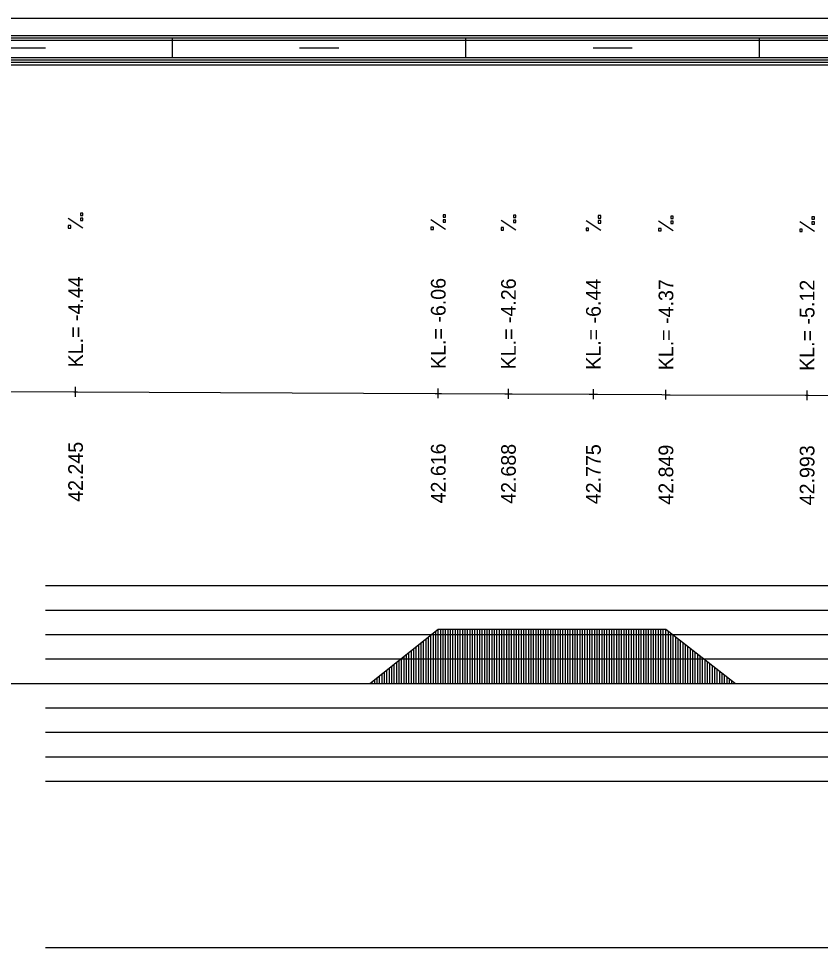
# Model space of a CAD drawing. Extents: x 2 to 10148, y 0 to 380.
# Drawn here: x 4519.3 to 4601.2, y 285 to 380 of the extents above; entities that cross this region are included whole.
import ezdxf

# ---------------------------------------------------------------- set-up
doc = ezdxf.new("R2010")
doc.units = 0
for name, color, linetype in [('NIVELETA_CARA', 7, 'Continuous'), ('NIVELETA_TEXT', 7, 'Continuous'), ('RAM', 7, 'Continuous'), ('ZRYCHL_CARA_C', 7, 'Continuous'), ('ZRYCHL_RASTR', 7, 'Continuous')]:
    doc.layers.add(name, color=color, linetype=linetype)

msp = doc.modelspace()

# ---------------------------------------------------------------- linework, layer by layer
at = {"layer": 'NIVELETA_CARA'}
for p, q in [((4525.09, 341.325), (4525.09, 342.325)), ((4562.172, 341.161), (4562.172, 342.161)), ((4569.35, 341.117), (4569.35, 342.117)), ((4578.031, 341.08), (4578.031, 342.08)), ((4585.452, 341.032), (4585.452, 342.032)), ((4507.269, 341.921), (4524.904, 341.826)), ((4524.904, 341.826), (4525.09, 341.825)), ((4525.09, 341.825), (4525.276, 341.824)), ((4525.276, 341.824), (4561.848, 341.662)), ((4561.848, 341.662), (4562.172, 341.661)), ((4562.172, 341.661), (4562.497, 341.659)), ((4562.497, 341.659), (4568.991, 341.619)), ((4568.991, 341.619), (4569.35, 341.617)), ((4569.35, 341.617), (4569.71, 341.616)), ((4569.71, 341.616), (4577.595, 341.582)), ((4577.595, 341.582), (4578.031, 341.58)), ((4578.031, 341.58), (4578.467, 341.577)), ((4578.467, 341.577), (4585.038, 341.535)), ((4585.038, 341.535), (4585.452, 341.532)), ((4585.452, 341.532), (4585.865, 341.531)), ((4585.865, 341.531), (4599.733, 341.47)), ((4599.733, 341.47), (4599.882, 341.469)), ((4599.882, 340.969), (4599.882, 341.969)), ((4599.882, 341.469), (4600.031, 341.469)), ((4600.031, 341.469), (4676.782, 341.076))]:
    msp.add_line(p, q, dxfattribs=at)
at = {"layer": 'NIVELETA_TEXT'}
for p, q in [((4525.838, 360.094), (4525.59, 360.094)), ((4525.59, 360.094), (4525.59, 359.851)), ((4525.838, 359.846), (4525.838, 360.094)), ((4525.837, 358.577), (4524.343, 359.568)), ((4525.59, 359.851), (4525.595, 359.846)), ((4525.59, 359.846), (4525.838, 359.846)), ((4525.838, 359.582), (4525.59, 359.582)), ((4525.59, 359.582), (4525.59, 359.339)), ((4525.59, 359.339), (4525.595, 359.335)), ((4525.59, 359.335), (4525.838, 359.335)), ((4525.838, 359.335), (4525.838, 359.582)), ((4562.919, 358.413), (4561.425, 359.404)), ((4562.92, 359.929), (4562.673, 359.929)), ((4562.673, 359.929), (4562.673, 359.686)), ((4562.673, 359.686), (4562.678, 359.681)), ((4562.673, 359.681), (4562.92, 359.681)), ((4562.92, 359.418), (4562.673, 359.418)), ((4562.673, 359.418), (4562.673, 359.175)), ((4562.673, 359.175), (4562.678, 359.17)), ((4562.673, 359.17), (4562.92, 359.17)), ((4562.92, 359.681), (4562.92, 359.929)), ((4562.92, 359.17), (4562.92, 359.418)), ((4570.097, 358.369), (4568.603, 359.36)), ((4570.098, 359.886), (4569.851, 359.886)), ((4569.851, 359.886), (4569.851, 359.643)), ((4569.851, 359.643), (4569.856, 359.638)), ((4569.851, 359.638), (4570.098, 359.638)), ((4570.098, 359.374), (4569.851, 359.374)), ((4569.851, 359.374), (4569.851, 359.131)), ((4569.851, 359.131), (4569.856, 359.127)), ((4569.851, 359.127), (4570.098, 359.127)), ((4570.098, 359.638), (4570.098, 359.886)), ((4570.098, 359.127), (4570.098, 359.374)), ((4578.778, 358.332), (4577.284, 359.323)), ((4578.779, 359.849), (4578.531, 359.849)), ((4578.531, 359.849), (4578.531, 359.606)), ((4578.531, 359.606), (4578.536, 359.601)), ((4578.531, 359.601), (4578.779, 359.601)), ((4578.779, 359.337), (4578.531, 359.337)), ((4578.531, 359.337), (4578.531, 359.094)), ((4578.779, 359.601), (4578.779, 359.849)), ((4578.779, 359.09), (4578.779, 359.337)), ((4586.198, 358.285), (4584.704, 359.275)), ((4586.199, 359.801), (4585.952, 359.801)), ((4585.952, 359.801), (4585.952, 359.558)), ((4585.952, 359.558), (4585.957, 359.553)), ((4585.952, 359.553), (4586.199, 359.553)), ((4586.199, 359.29), (4585.952, 359.29)), ((4585.952, 359.29), (4585.952, 359.047)), ((4586.199, 359.553), (4586.199, 359.801)), ((4586.199, 359.042), (4586.199, 359.29)), ((4600.629, 358.221), (4599.135, 359.212)), ((4600.63, 359.738), (4600.382, 359.738)), ((4600.382, 359.738), (4600.382, 359.495)), ((4600.382, 359.495), (4600.387, 359.49)), ((4600.382, 359.49), (4600.63, 359.49)), ((4600.63, 359.226), (4600.382, 359.226)), ((4600.382, 359.226), (4600.382, 358.984)), ((4600.63, 359.49), (4600.63, 359.738)), ((4600.63, 358.979), (4600.63, 359.226)), ((4524.59, 358.825), (4524.343, 358.825)), ((4524.343, 358.825), (4524.343, 358.582)), ((4524.343, 358.582), (4524.348, 358.577)), ((4524.343, 358.577), (4524.59, 358.577)), ((4524.59, 358.577), (4524.59, 358.825)), ((4561.673, 358.66), (4561.425, 358.66)), ((4561.425, 358.66), (4561.425, 358.418)), ((4561.425, 358.418), (4561.43, 358.413)), ((4561.425, 358.413), (4561.673, 358.413)), ((4561.673, 358.413), (4561.673, 358.66)), ((4568.851, 358.617), (4568.603, 358.617)), ((4568.603, 358.617), (4568.603, 358.374)), ((4568.603, 358.374), (4568.608, 358.369)), ((4568.603, 358.369), (4568.851, 358.369)), ((4568.851, 358.369), (4568.851, 358.617)), ((4577.531, 358.58), (4577.284, 358.58)), ((4577.284, 358.58), (4577.284, 358.337)), ((4577.284, 358.337), (4577.289, 358.332)), ((4577.284, 358.332), (4577.531, 358.332)), ((4577.531, 358.332), (4577.531, 358.58)), ((4578.531, 359.094), (4578.536, 359.09)), ((4578.531, 359.09), (4578.779, 359.09)), ((4584.952, 358.532), (4584.704, 358.532)), ((4584.704, 358.532), (4584.704, 358.289)), ((4584.704, 358.289), (4584.709, 358.285)), ((4584.704, 358.285), (4584.952, 358.285)), ((4584.952, 358.285), (4584.952, 358.532)), ((4585.952, 359.047), (4585.957, 359.042)), ((4585.952, 359.042), (4586.199, 359.042)), ((4599.382, 358.469), (4599.135, 358.469)), ((4599.135, 358.469), (4599.135, 358.226)), ((4599.135, 358.226), (4599.14, 358.221)), ((4599.135, 358.221), (4599.382, 358.221)), ((4599.382, 358.221), (4599.382, 358.469)), ((4600.382, 358.984), (4600.387, 358.979)), ((4600.382, 358.979), (4600.63, 358.979))]:
    msp.add_line(p, q, dxfattribs=at)
at = {"layer": 'RAM'}
for p, q in [((5128.601, 380), (4045.76, 380)), ((5128.601, 378.25), (4045.76, 378.25)), ((5128.601, 378), (4045.76, 378)), ((5128.601, 377.75), (4045.76, 377.75)), ((4535, 376), (4535, 378)), ((4565, 376), (4565, 378)), ((4595, 376), (4595, 378)), ((4518, 377), (4522, 377)), ((4548, 377), (4552, 377)), ((4578, 377), (4582, 377)), ((5128.601, 376), (4045.76, 376)), ((5128.601, 375.75), (4045.76, 375.75)), ((5128.601, 375.5), (4045.76, 375.5)), ((5128.601, 375.25), (4045.76, 375.25))]:
    msp.add_line(p, q, dxfattribs=at)
at = {"layer": 'ZRYCHL_CARA_C'}
for p, q in [((4555.172, 312), (4562.172, 317.559)), ((4561.922, 312), (4561.922, 317.36)), ((4562.172, 312), (4562.172, 317.559)), ((4562.172, 317.559), (4585.452, 317.559)), ((4562.422, 312), (4562.422, 317.559)), ((4562.672, 312), (4562.672, 317.559)), ((4562.922, 312), (4562.922, 317.559)), ((4563.172, 312), (4563.172, 317.559)), ((4563.422, 312), (4563.422, 317.559)), ((4563.672, 312), (4563.672, 317.559)), ((4563.922, 312), (4563.922, 317.559)), ((4564.172, 312), (4564.172, 317.559)), ((4564.422, 312), (4564.422, 317.559)), ((4564.672, 312), (4564.672, 317.559)), ((4564.922, 312), (4564.922, 317.559)), ((4565.172, 312), (4565.172, 317.559)), ((4565.422, 312), (4565.422, 317.559)), ((4565.672, 312), (4565.672, 317.559)), ((4565.922, 312), (4565.922, 317.559)), ((4566.172, 312), (4566.172, 317.559)), ((4566.422, 312), (4566.422, 317.559)), ((4566.672, 312), (4566.672, 317.559)), ((4566.922, 312), (4566.922, 317.559)), ((4567.172, 312), (4567.172, 317.559)), ((4567.422, 312), (4567.422, 317.559)), ((4567.672, 312), (4567.672, 317.559)), ((4567.922, 312), (4567.922, 317.559)), ((4568.172, 312), (4568.172, 317.559)), ((4568.422, 312), (4568.422, 317.559)), ((4568.672, 312), (4568.672, 317.559)), ((4568.922, 312), (4568.922, 317.559)), ((4569.172, 312), (4569.172, 317.559)), ((4569.422, 312), (4569.422, 317.559)), ((4569.672, 312), (4569.672, 317.559)), ((4569.922, 312), (4569.922, 317.559)), ((4570.172, 312), (4570.172, 317.559)), ((4570.422, 312), (4570.422, 317.559)), ((4570.672, 312), (4570.672, 317.559)), ((4570.922, 312), (4570.922, 317.559)), ((4571.172, 312), (4571.172, 317.559)), ((4571.422, 312), (4571.422, 317.559)), ((4571.672, 312), (4571.672, 317.559)), ((4571.922, 312), (4571.922, 317.559)), ((4572.172, 312), (4572.172, 317.559)), ((4572.422, 312), (4572.422, 317.559)), ((4572.672, 312), (4572.672, 317.559)), ((4572.922, 312), (4572.922, 317.559)), ((4573.172, 312), (4573.172, 317.559)), ((4573.422, 312), (4573.422, 317.559)), ((4573.672, 312), (4573.672, 317.559)), ((4573.922, 312), (4573.922, 317.559)), ((4574.172, 312), (4574.172, 317.559)), ((4574.422, 312), (4574.422, 317.559)), ((4574.672, 312), (4574.672, 317.559)), ((4574.922, 312), (4574.922, 317.559)), ((4575.172, 312), (4575.172, 317.559)), ((4575.422, 312), (4575.422, 317.559)), ((4575.672, 312), (4575.672, 317.559)), ((4575.922, 312), (4575.922, 317.559)), ((4576.172, 312), (4576.172, 317.559)), ((4576.422, 312), (4576.422, 317.559)), ((4576.672, 312), (4576.672, 317.559)), ((4576.922, 312), (4576.922, 317.559)), ((4577.172, 312), (4577.172, 317.559)), ((4577.422, 312), (4577.422, 317.559)), ((4577.672, 312), (4577.672, 317.559)), ((4577.922, 312), (4577.922, 317.559)), ((4578.172, 312), (4578.172, 317.559)), ((4578.422, 312), (4578.422, 317.559)), ((4578.672, 312), (4578.672, 317.559)), ((4578.922, 312), (4578.922, 317.559)), ((4579.172, 312), (4579.172, 317.559)), ((4579.422, 312), (4579.422, 317.559)), ((4579.672, 312), (4579.672, 317.559)), ((4579.922, 312), (4579.922, 317.559)), ((4580.172, 312), (4580.172, 317.559)), ((4580.422, 312), (4580.422, 317.559)), ((4580.672, 312), (4580.672, 317.559)), ((4580.922, 312), (4580.922, 317.559)), ((4581.172, 312), (4581.172, 317.559)), ((4581.422, 312), (4581.422, 317.559)), ((4581.672, 312), (4581.672, 317.559)), ((4581.922, 312), (4581.922, 317.559)), ((4582.172, 312), (4582.172, 317.559)), ((4582.422, 312), (4582.422, 317.559)), ((4582.672, 312), (4582.672, 317.559)), ((4582.922, 312), (4582.922, 317.559)), ((4583.172, 312), (4583.172, 317.559)), ((4583.422, 312), (4583.422, 317.559)), ((4583.672, 312), (4583.672, 317.559)), ((4583.922, 312), (4583.922, 317.559)), ((4584.172, 312), (4584.172, 317.559)), ((4584.422, 312), (4584.422, 317.559)), ((4584.672, 312), (4584.672, 317.559)), ((4584.922, 312), (4584.922, 317.559)), ((4585.172, 312), (4585.172, 317.559)), ((4585.422, 312), (4585.422, 317.559)), ((4585.452, 312), (4585.452, 317.559)), ((4585.452, 317.559), (4592.552, 312)), ((4585.702, 312), (4585.702, 317.363)), ((4560.672, 312), (4560.672, 316.368)), ((4560.922, 312), (4560.922, 316.566)), ((4561.172, 312), (4561.172, 316.765)), ((4561.422, 312), (4561.422, 316.963)), ((4561.672, 312), (4561.672, 317.162)), ((4585.952, 312), (4585.952, 317.167)), ((4586.202, 312), (4586.202, 316.972)), ((4586.452, 312), (4586.452, 316.776)), ((4586.702, 312), (4586.702, 316.58)), ((4586.952, 312), (4586.952, 316.384)), ((4559.672, 312), (4559.672, 315.574)), ((4559.922, 312), (4559.922, 315.772)), ((4560.172, 312), (4560.172, 315.971)), ((4560.422, 312), (4560.422, 316.169)), ((4587.202, 312), (4587.202, 316.189)), ((4587.452, 312), (4587.452, 315.993)), ((4587.702, 312), (4587.702, 315.797)), ((4587.952, 312), (4587.952, 315.602)), ((4588.202, 312), (4588.202, 315.406)), ((4558.422, 312), (4558.422, 314.581)), ((4558.672, 312), (4558.672, 314.779)), ((4558.922, 312), (4558.922, 314.978)), ((4559.172, 312), (4559.172, 315.177)), ((4559.422, 312), (4559.422, 315.375)), ((4588.452, 312), (4588.452, 315.21)), ((4588.702, 312), (4588.702, 315.014)), ((4588.952, 312), (4588.952, 314.819)), ((4589.202, 312), (4589.202, 314.623)), ((4557.172, 312), (4557.172, 313.588)), ((4557.422, 312), (4557.422, 313.787)), ((4557.672, 312), (4557.672, 313.985)), ((4557.922, 312), (4557.922, 314.184)), ((4558.172, 312), (4558.172, 314.382)), ((4589.452, 312), (4589.452, 314.427)), ((4589.702, 312), (4589.702, 314.231)), ((4589.952, 312), (4589.952, 314.036)), ((4590.202, 312), (4590.202, 313.84)), ((4590.452, 312), (4590.452, 313.644)), ((4555.922, 312), (4555.922, 312.596)), ((4556.172, 312), (4556.172, 312.794)), ((4556.422, 312), (4556.422, 312.993)), ((4556.672, 312), (4556.672, 313.191)), ((4556.922, 312), (4556.922, 313.39)), ((4590.702, 312), (4590.702, 313.448)), ((4590.952, 312), (4590.952, 313.253)), ((4591.202, 312), (4591.202, 313.057)), ((4591.452, 312), (4591.452, 312.861)), ((4591.702, 312), (4591.702, 312.665)), ((4045.76, 312), (5128.601, 312)), ((4555.422, 312), (4555.422, 312.199)), ((4555.672, 312), (4555.672, 312.397)), ((4591.952, 312), (4591.952, 312.47)), ((4592.202, 312), (4592.202, 312.274)), ((4592.452, 312), (4592.452, 312.078))]:
    msp.add_line(p, q, dxfattribs=at)
at = {"layer": 'ZRYCHL_RASTR'}
for p, q in [((4522, 322), (4718, 322)), ((4522, 319.5), (4718, 319.5)), ((4522, 317), (4718, 317)), ((4522, 314.5), (4718, 314.5)), ((4522, 309.5), (4718, 309.5)), ((4522, 307), (4718, 307)), ((4522, 304.5), (4718, 304.5)), ((4522, 302), (4718, 302)), ((4522, 285), (4718, 285))]:
    msp.add_line(p, q, dxfattribs=at)

# ---------------------------------------------------------------- texts
at = {"layer": 'NIVELETA_TEXT'}
for s, p in [('KL.= -4.44', (4525.84, 344.325)), ('KL.= -6.06', (4562.922, 344.161)), ('KL.= -4.26', (4570.1, 344.117)), ('KL.= -6.44', (4578.781, 344.08)), ('KL.= -4.37', (4586.202, 344.032)), ('KL.= -5.12', (4600.632, 343.969)), ('42.245', (4525.84, 330.575)), ('42.616', (4562.922, 330.411)), ('42.688', (4570.1, 330.367)), ('42.775', (4578.781, 330.33)), ('42.849', (4586.202, 330.282)), ('42.993', (4600.632, 330.219))]:
    msp.add_text(s, height=1.5, rotation=90, dxfattribs=at).set_placement(p)

doc.saveas('drawing.dxf')
